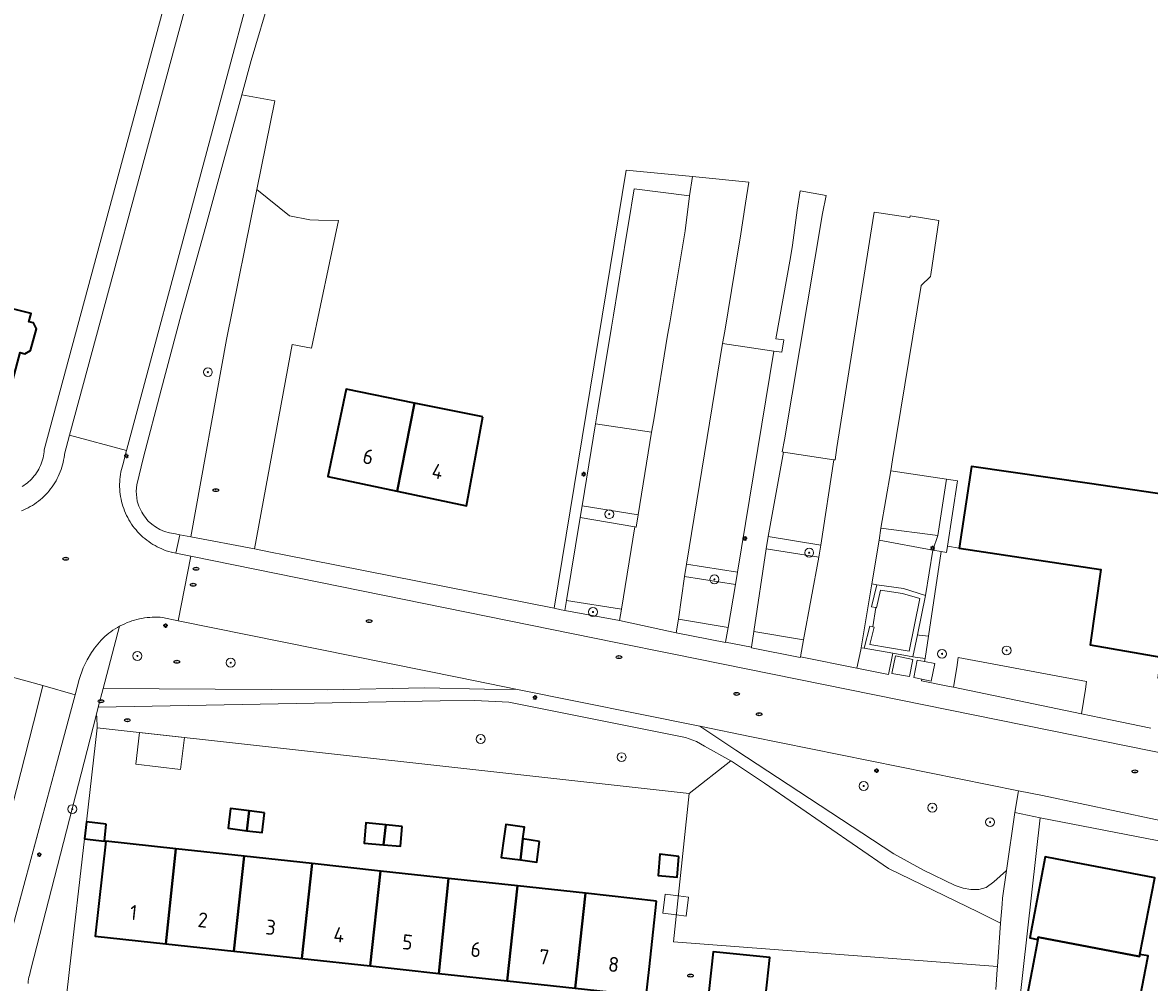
# Model space of a CAD drawing. Header units: metres. Extents: x 152610 to 160096, y 456114 to 462495.
# Tile 439 of 656: x 157599 to 157701, y 460627 to 460714. Entities that reach past the tile are written whole.
import ezdxf
from ezdxf.enums import TextEntityAlignment as Align

# ---------------------------------------------------------------- set-up
doc = ezdxf.new("R2010")
doc.units = ezdxf.units.M
doc.header["$LTSCALE"] = 0.5
doc.layers.get('0').update_dxf_attribs({"linetype": 'CONTINUOUS'})
for name, color, linetype, lineweight in [('B-PV-GR-BEPLANTING_CULTUUR_BODEMBEDEKKER-GV', 251, 'CONTINUOUS', 18), ('B-PV-GR-BEPLANTING_CULTUUR_BOSPLANTSOEN-GV', 251, 'CONTINUOUS', 18), ('B-PV-GR-BEPLANTING_CULTUUR_HEESTERS-GV', 251, 'CONTINUOUS', 18), ('B-PV-GR-BOOM-S', 251, 'CONTINUOUS', 25), ('B-PV-GR-HAAG-GV', 251, 'CONTINUOUS', 13), ('B-PV-IE-MEUBILAIR-S', 251, 'CONTINUOUS', 25), ('B-PV-IE-TERREINAFSCHEIDING_KUNSTMATIG_MUUR-GV', 251, 'CONTINUOUS', 18), ('B-PV-OG-BEBOUWING-GV', 6, 'CONTINUOUS', 35), ('B-PV-OG-BEBOUWING-T18', 1, 'CONTINUOUS', 18), ('B-PV-OG-BEBOUWING_OVERBOUWING-GV', 251, 'CONTINUOUS', 18), ('B-PV-OG-TERREIN_BEGROEID-GV', 251, 'CONTINUOUS', 18), ('B-PV-VH-GESLOTENVERHARDING-GV', 251, 'CONTINUOUS', 18), ('B-PV-VH-GESLOTENVERHARDING_ASFALT-GV', 251, 'CONTINUOUS', 18), ('B-PV-VH-GESLOTENVERHARDING_BETON-GV', 251, 'CONTINUOUS', 18), ('B-PV-VH-HALFVERHARDING_GRAVEL-GV', 251, 'CONTINUOUS', 18), ('B-PV-VH-ONVERHARD_ZAND-GV', 251, 'CONTINUOUS', 18), ('B-PV-VH-OPENVERHARDING_BETONSTRAATSTEEN-GV', 251, 'CONTINUOUS', 18), ('B-PV-VH-OPENVERHARDING_STRAATBAKSTEEN-GV', 251, 'CONTINUOUS', 18), ('B-PV-VH-OPENVERHARDING_TEGEL-GV', 251, 'CONTINUOUS', 18)]:
    doc.layers.add(name, color=color, linetype=linetype, lineweight=lineweight)
doc.styles.add('NLCS-ISO', font='NLCS-ISO.ttf')
doc.styles.add('NLCS-ISO-M750-T18', font='NLCS-ISO.ttf', dxfattribs={"height": 1.35})

# ---------------------------------------------------------------- blocks, each defined once
blk = doc.blocks.new('SIE-MEUBILAIR_PAAL_LICHTMAST-SO')
for points in [[(-0.62, 0), (-1, 0)], [(-0.71, 0.71), (-0.44, 0.44)], [(0, 1), (0, 0.62)], [(0.44, 0.44), (0.71, 0.71)], [(1, 0), (0.62, 0)], [(-0.71, -0.71), (-0.44, -0.44)], [(0, -0.62), (0, -1)], [(0.44, -0.44), (0.71, -0.71)]]:
    blk.add_lwpolyline(points)
blk.add_circle((0, 0), 0.5)
blk = doc.blocks.new('SIE-MEUBILAIR_PUT_RIOOLPUT-SO')
blk.add_ellipse((0, 0), major_axis=(1.25, 0), ratio=0.54)
at = {"style": 'NLCS-ISO'}
blk.add_text('ri', height=0.75, dxfattribs=at).set_placement((-0.04, 0.07), align=Align.MIDDLE_CENTER)
blk = doc.blocks.new('SGR-BOOM_GBKN-SO')
at = {"linetype": 'ByBlock', "lineweight": 18}
h = blk.add_hatch(color=0, dxfattribs=at)
h.dxf.hatch_style = 1
edge = h.paths.add_edge_path()
edge.add_arc((0, 0), 0.25, 0, 360)
at = {"color": 0, "linetype": 'ByBlock', "lineweight": 18}
for radius in [2, 0.25]:
    blk.add_circle((0, 0), radius, dxfattribs=at)
at = {"color": 0, "linetype": 'ByBlock', "lineweight": 18, "style": 'NLCS-ISO'}
blk.add_attdef('SOORT', (2.5, 0), '', height=1.5, dxfattribs=at)

msp = doc.modelspace()

# ---------------------------------------------------------------- linework, layer by layer
at = {"layer": 'B-PV-GR-BEPLANTING_CULTUUR_BODEMBEDEKKER-GV', "flags": 128}
msp.add_lwpolyline([(157689.152, 460644.536), (157665.104, 460649.405), (157660.434, 460650.35), (157663.674, 460648.178), (157677.916, 460638.846), (157680.601, 460637.389), (157683.448, 460635.996), (157684.152, 460635.769), (157684.851, 460635.651), (157685.582, 460635.653), (157686.226, 460635.833), (157686.91, 460636.319), (157688.063, 460637.34), (157688.817, 460642.565)], close=True, dxfattribs=at)
at = {"layer": 'B-PV-GR-BEPLANTING_CULTUUR_BOSPLANTSOEN-GV', "flags": 128}
for points in [[(157627.91, 460695.897), (157626.108, 460695.95), (157625.328, 460695.957), (157623.488, 460696.332), (157620.556, 460698.7), (157617.812, 460685.183), (157614.6, 460667.405), (157620.345, 460666.315), (157623.718, 460684.749), (157625.466, 460684.397), (157627.076, 460692.097)], [(157663.229, 460647.237), (157659.487, 460644.293), (157658.076, 460630.938), (157687.247, 460628.696), (157687.538, 460632.615), (157685.537, 460633.591), (157677.424, 460637.543), (157666.273, 460645.211), (157663.305, 460647.202)]]:
    msp.add_lwpolyline(points, close=True, dxfattribs=at)
at = {"layer": 'B-PV-GR-BEPLANTING_CULTUUR_HEESTERS-GV', "flags": 128}
for points in [[(157694.834, 460651.473), (157695.169, 460653.674), (157695.277, 460654.389), (157683.723, 460656.544), (157683.577, 460655.654), (157683.282, 460653.862)], [(157606.154, 460650.194), (157659.487, 460644.293), (157663.229, 460647.237), (157660.866, 460648.566), (157660.146, 460648.98), (157659.155, 460649.334), (157643.249, 460652.502), (157640.185, 460652.678), (157637.042, 460652.649), (157606.259, 460652.08), (157606.06, 460651.319), (157606.144, 460651.217)]]:
    msp.add_lwpolyline(points, close=True, dxfattribs=at)
msp.add_lwpolyline([(157603.046, 460622.81), (157603.684, 460628.429), (157605.02, 460640.202), (157605.194, 460641.732), (157606.154, 460650.194), (157606.144, 460651.217), (157606.06, 460651.319), (157600.196, 460628.429), (157600.062, 460627.906), (157600.02, 460627.728), (157599.986, 460627.548), (157599.961, 460627.366), (157599.943, 460627.184)], dxfattribs=at)
at = {"layer": 'B-PV-GR-HAAG-GV', "flags": 128}
for points in [[(157659.788, 460699.867), (157653.798, 460700.459), (157647.311, 460660.977), (157647.31, 460660.97), (157647.948, 460660.844), (157648.296, 460660.78), (157648.436, 460661.666), (157649.664, 460669.14), (157649.837, 460670.189), (157651.053, 460677.588), (157651.233, 460678.681), (157652.484, 460686.295), (157652.664, 460687.391), (157653.845, 460694.579), (157654.021, 460695.65), (157654.535, 460698.775), (157659.5, 460698.135)], [(157682.187, 460666.087), (157681.433, 460666.222), (157680.77, 460662.137), (157680.041, 460658.573), (157680.188, 460658.555), (157681.032, 460658.455)], [(157653.377, 460660.888), (157648.436, 460661.666), (157648.296, 460660.78), (157653.202, 460659.884)], [(157662.99, 460659.256), (157658.508, 460659.997), (157658.326, 460658.774), (157662.745, 460657.879), (157662.753, 460657.922)], [(157669.769, 460658.138), (157665.322, 460658.893), (157665.091, 460657.459), (157665.083, 460657.411), (157669.49, 460656.54), (157669.498, 460656.587)]]:
    msp.add_lwpolyline(points, close=True, dxfattribs=at)
at = {"layer": 'B-PV-IE-TERREINAFSCHEIDING_KUNSTMATIG_MUUR-GV', "flags": 128}
msp.add_lwpolyline([(157676.379, 460663.079), (157675.909, 460661.114), (157676.309, 460661.036), (157676.37, 460661.024), (157676.731, 460662.599), (157678.686, 460662.298), (157680.272, 460661.858), (157679.306, 460657.106), (157675.759, 460657.722), (157676.151, 460659.266), (157676.02, 460659.302), (157675.746, 460659.377), (157675.231, 460657.379), (157677.815, 460656.93), (157679.643, 460656.613), (157680.041, 460658.573), (157680.77, 460662.137), (157678.799, 460662.764), (157676.383, 460663.095)], close=True, dxfattribs=at)
at = {"layer": 'B-PV-OG-BEBOUWING-GV', "flags": 128}
for points in [[(157581.506, 460694.667), (157581.128, 460691.702), (157590.796, 460689.349), (157589.309, 460684.062), (157598.583, 460681.645), (157599.241, 460684.011), (157599.643, 460683.897), (157600.162, 460684.204), (157600.706, 460686.161), (157600.418, 460686.686), (157600.014, 460686.795), (157600.215, 460687.517), (157593.754, 460689.143), (157593.605, 460688.83), (157591.643, 460689.367), (157592.279, 460691.854), (157583.317, 460694.194)], [(157634.752, 460679.466), (157628.599, 460680.712), (157626.94, 460672.849), (157633.181, 460671.527)], [(157640.905, 460678.219), (157634.752, 460679.466), (157633.181, 460671.527), (157639.421, 460670.206)], [(157695.528, 460672.204), (157684.9, 460673.746), (157683.806, 460666.388), (157696.566, 460664.469), (157695.606, 460657.685), (157701.955, 460656.575), (157701.716, 460654.723), (157716.529, 460652.504), (157716.53, 460652.512), (157717.641, 460660.067), (157718.026, 460662.686), (157719.131, 460670.195), (157719.174, 460670.489), (157710.008, 460671.781), (157709.961, 460671.318), (157706.162, 460671.829), (157704.676, 460672.029), (157704.524, 460670.899)], [(157619.843, 460642.728), (157618.185, 460642.94), (157617.957, 460641.155), (157619.65, 460640.938)], [(157621.24, 460642.55), (157619.843, 460642.728), (157619.65, 460640.938), (157621.012, 460640.764)], [(157606.982, 460641.529), (157605.194, 460641.732), (157605.02, 460640.202), (157606.809, 460639.999)], [(157632.148, 460641.469), (157630.348, 460641.65), (157630.208, 460639.811), (157631.951, 460639.662)], [(157633.639, 460641.319), (157632.148, 460641.469), (157631.951, 460639.662), (157633.498, 460639.529)], [(157644.496, 460640.191), (157644.648, 460641.253), (157642.963, 460641.495), (157642.811, 460640.433), (157642.558, 460638.53), (157644.287, 460638.302)], [(157613.258, 460639.306), (157606.957, 460639.991), (157605.989, 460631.43), (157612.341, 460630.742)], [(157646.002, 460639.975), (157644.496, 460640.191), (157644.287, 460638.302), (157645.749, 460638.11)], [(157619.401, 460638.638), (157613.258, 460639.306), (157612.341, 460630.742), (157618.477, 460630.078)], [(157625.518, 460637.973), (157619.401, 460638.638), (157618.477, 460630.078), (157624.591, 460629.417)], [(157658.563, 460638.607), (157656.848, 460638.808), (157656.697, 460636.907), (157658.399, 460636.742)], [(157693.562, 460638.197), (157691.551, 460638.582), (157690.152, 460631.282), (157690.888, 460631.141), (157690.929, 460631.356), (157700.051, 460629.596), (157700.089, 460629.791), (157701.423, 460636.693), (157699.376, 460637.085)], [(157631.694, 460637.301), (157625.518, 460637.973), (157624.591, 460629.417), (157630.763, 460628.749)], [(157637.809, 460636.636), (157631.694, 460637.301), (157630.763, 460628.749), (157633.716, 460628.429), (157636.925, 460628.082)], [(157644.028, 460635.96), (157637.809, 460636.636), (157636.925, 460628.082), (157643.084, 460627.415)], [(157650.14, 460635.295), (157644.028, 460635.96), (157643.084, 460627.415), (157649.212, 460626.751)], [(157656.539, 460634.599), (157650.14, 460635.295), (157649.212, 460626.751), (157655.617, 460626.058), (157655.873, 460628.429)], [(157700.051, 460629.596), (157690.929, 460631.356), (157690.888, 460631.141), (157690.368, 460628.429), (157689.74, 460625.15), (157699.601, 460623.26), (157700.591, 460628.429), (157700.829, 460629.67), (157700.089, 460629.791)], [(157666.363, 460625.917), (157666.739, 460629.504), (157661.645, 460630.038), (157661.269, 460626.45)]]:
    msp.add_lwpolyline(points, close=True, dxfattribs=at)
at = {"layer": 'B-PV-OG-BEBOUWING_OVERBOUWING-GV', "flags": 128}
for points in [[(157614.019, 460649.324), (157609.977, 460649.771), (157609.641, 460646.929), (157613.679, 460646.451)], [(157658.512, 460635.064), (157657.316, 460635.208), (157657.111, 460633.5), (157658.331, 460633.353), (157659.224, 460633.247), (157659.428, 460634.955)]]:
    msp.add_lwpolyline(points, close=True, dxfattribs=at)
at = {"layer": 'B-PV-OG-TERREIN_BEGROEID-GV', "flags": 128}
for points in [[(157620.556, 460698.7), (157622.176, 460706.681), (157619.185, 460707.216), (157617.574, 460701.344), (157615.962, 460695.388), (157613.72, 460687.441), (157611.92, 460680.647), (157610.327, 460674.581), (157609.75, 460672.097), (157609.674, 460671.517), (157609.754, 460670.634), (157609.783, 460670.539), (157609.848, 460670.353), (157609.921, 460670.169), (157610.001, 460669.989), (157610.089, 460669.812), (157610.183, 460669.638), (157610.285, 460669.469), (157610.393, 460669.304), (157610.508, 460669.143), (157610.63, 460668.987), (157610.757, 460668.836), (157611.09, 460668.541), (157611.428, 460668.303), (157611.805, 460668.075), (157612.221, 460667.886), (157612.677, 460667.786), (157613.212, 460667.677), (157613.619, 460667.595), (157614.6, 460667.405), (157617.812, 460685.183)], [(157611.591, 460660.171), (157611.358, 460660.173), (157611.125, 460660.168), (157610.892, 460660.154), (157610.66, 460660.133), (157610.429, 460660.103), (157610.199, 460660.066), (157609.97, 460660.021), (157609.743, 460659.968), (157609.518, 460659.907), (157609.295, 460659.839), (157609.075, 460659.762), (157608.858, 460659.679), (157608.643, 460659.588), (157608.432, 460659.489), (157608.224, 460659.384), (157608.183, 460659.362), (157606.698, 460653.762), (157626.884, 460653.637), (157635.689, 460653.819), (157641.037, 460653.698), (157644.019, 460653.671), (157638.74, 460654.739), (157613.469, 460659.856), (157612.056, 460660.142), (157611.824, 460660.161)], [(157681.032, 460658.455), (157680.188, 460658.555), (157680.041, 460658.573), (157679.643, 460656.613), (157680.729, 460656.449)]]:
    msp.add_lwpolyline(points, close=True, dxfattribs=at)
at = {"layer": 'B-PV-VH-GESLOTENVERHARDING-GV', "flags": 128}
for points in [[(157678.076, 460656.681), (157677.744, 460655.112), (157679.337, 460654.832), (157679.63, 460656.366)], [(157681.611, 460655.996), (157680.687, 460656.174), (157680.019, 460656.303), (157679.713, 460654.731), (157680.445, 460654.574), (157681.288, 460654.393)]]:
    msp.add_lwpolyline(points, close=True, dxfattribs=at)
at = {"layer": 'B-PV-VH-GESLOTENVERHARDING_ASFALT-GV', "flags": 128}
for points in [[(157591.888, 460617.335), (157600.81, 460652.193), (157601.273, 460654.003), (157598.526, 460654.78)], [(157598.084, 460630.521), (157604.173, 460653.183), (157601.273, 460654.003), (157600.81, 460652.193), (157591.888, 460617.335)]]:
    msp.add_lwpolyline(points, dxfattribs=at)
at = {"layer": 'B-PV-VH-GESLOTENVERHARDING_BETON-GV', "flags": 128}
msp.add_lwpolyline([(157676.37, 460661.024), (157676.309, 460661.036), (157676.02, 460659.302), (157676.151, 460659.266), (157675.759, 460657.722), (157679.306, 460657.106), (157680.272, 460661.858), (157678.686, 460662.298), (157676.731, 460662.599)], close=True, dxfattribs=at)
at = {"layer": 'B-PV-VH-HALFVERHARDING_GRAVEL-GV', "flags": 128}
msp.add_lwpolyline([(157644.019, 460653.671), (157641.037, 460653.698), (157635.689, 460653.819), (157626.884, 460653.637), (157606.698, 460653.762), (157606.259, 460652.08), (157637.042, 460652.649), (157640.185, 460652.678), (157643.249, 460652.502), (157659.155, 460649.334), (157660.146, 460648.98), (157660.866, 460648.566), (157663.229, 460647.237), (157663.305, 460647.202), (157666.273, 460645.211), (157677.424, 460637.543), (157685.537, 460633.591), (157687.538, 460632.615), (157687.663, 460634.307), (157687.704, 460634.857), (157688.063, 460637.34), (157686.91, 460636.319), (157686.226, 460635.833), (157685.582, 460635.653), (157684.851, 460635.651), (157684.152, 460635.769), (157683.448, 460635.996), (157680.601, 460637.389), (157677.916, 460638.846), (157663.674, 460648.178), (157660.434, 460650.35)], close=True, dxfattribs=at)
at = {"layer": 'B-PV-VH-ONVERHARD_ZAND-GV', "flags": 128}
for points in [[(157659.788, 460699.867), (157653.798, 460700.459), (157647.311, 460660.977), (157647.31, 460660.97), (157647.948, 460660.844), (157648.296, 460660.78), (157648.436, 460661.666), (157649.664, 460669.14), (157649.837, 460670.189), (157651.053, 460677.588), (157651.233, 460678.681), (157652.484, 460686.295), (157652.664, 460687.391), (157653.845, 460694.579), (157654.021, 460695.65), (157654.535, 460698.775), (157659.5, 460698.135)], [(157682.187, 460666.087), (157681.433, 460666.222), (157680.77, 460662.137), (157680.041, 460658.573), (157680.188, 460658.555), (157681.032, 460658.455)], [(157653.377, 460660.888), (157648.436, 460661.666), (157648.296, 460660.78), (157653.202, 460659.884)], [(157662.99, 460659.256), (157658.508, 460659.997), (157658.326, 460658.774), (157662.745, 460657.879), (157662.753, 460657.922)], [(157669.769, 460658.138), (157665.322, 460658.893), (157665.091, 460657.459), (157665.083, 460657.411), (157669.49, 460656.54), (157669.498, 460656.587)]]:
    msp.add_lwpolyline(points, close=True, dxfattribs=at)
at = {"layer": 'B-PV-VH-OPENVERHARDING_BETONSTRAATSTEEN-GV', "flags": 128}
for points in [[(157664.869, 460699.365), (157659.788, 460699.867), (157659.5, 460698.135), (157659.127, 460694.965), (157658.942, 460693.885), (157657.749, 460686.685), (157657.528, 460685.588), (157656.297, 460677.959), (157656.095, 460676.841), (157654.903, 460669.407), (157654.699, 460668.282), (157654.6, 460668.299), (157653.377, 460660.888), (157653.202, 460659.884), (157658.326, 460658.774), (157658.508, 460659.997), (157659.05, 460663.85), (157659.248, 460664.953), (157662.487, 460684.843), (157662.701, 460685.935), (157663.893, 460693.253), (157664.079, 460694.326), (157664.57, 460697.473)], [(157676.77, 460696.574), (157676.132, 460696.675), (157676.027, 460695.909), (157676.011, 460695.911), (157672.776, 460675.461), (157672.641, 460674.335), (157672.507, 460674.356), (157671.333, 460666.659), (157671.15, 460665.578), (157669.769, 460658.138), (157669.498, 460656.587), (157674.584, 460655.564), (157674.588, 460655.582), (157674.944, 460657.225), (157674.977, 460657.421), (157675.933, 460663.172), (157676.589, 460667.118), (157676.76, 460668.196), (157677.633, 460673.359), (157677.796, 460674.346), (157680.385, 460690.051), (157681.234, 460690.86), (157681.261, 460691.04), (157681.984, 460695.92), (157679.383, 460696.329), (157679.361, 460696.165)], [(157667.107, 460684.149), (157662.487, 460684.843), (157659.248, 460664.953), (157663.823, 460664.216)], [(157656.095, 460676.841), (157651.053, 460677.588), (157649.837, 460670.189), (157654.903, 460669.407)], [(157672.507, 460674.356), (157667.99, 460675.051), (157666.613, 460667.436), (157671.333, 460666.659)], [(157682.674, 460672.609), (157677.633, 460673.359), (157676.76, 460668.196), (157681.877, 460667.533)], [(157654.6, 460668.299), (157649.664, 460669.14), (157648.436, 460661.666), (157653.377, 460660.888)], [(157681.433, 460666.222), (157676.589, 460667.118), (157675.933, 460663.172), (157676.379, 460663.079), (157676.383, 460663.095), (157678.799, 460662.764), (157680.77, 460662.137)], [(157671.15, 460665.578), (157666.424, 460666.335), (157665.322, 460658.893), (157669.769, 460658.138)], [(157652.885, 460657.901), (157614.587, 460665.672), (157613.469, 460659.856), (157638.74, 460654.739), (157644.019, 460653.671), (157660.434, 460650.35), (157665.104, 460649.405), (157689.152, 460644.536), (157691.319, 460644.097), (157704.874, 460641.238), (157713.872, 460639.404), (157720.208, 460638.119), (157721.339, 460644.025), (157714.704, 460645.357), (157657.959, 460656.872)], [(157663.656, 460663.106), (157659.05, 460663.85), (157658.508, 460659.997), (157662.99, 460659.256)], [(157676.309, 460661.036), (157675.909, 460661.114), (157676.379, 460663.079), (157675.933, 460663.172), (157674.977, 460657.421), (157675.231, 460657.379), (157675.746, 460659.377), (157676.02, 460659.302)]]:
    msp.add_lwpolyline(points, close=True, dxfattribs=at)
for points in [[(157598.526, 460654.78), (157601.273, 460654.003), (157604.173, 460653.183), (157604.541, 460654.554), (157604.908, 460655.622), (157605.268, 460656.336), (157605.665, 460656.997), (157605.791, 460657.192), (157605.925, 460657.383), (157606.065, 460657.569), (157606.211, 460657.75), (157606.364, 460657.926), (157606.522, 460658.097), (157606.686, 460658.262), (157606.856, 460658.421), (157607.031, 460658.575), (157607.212, 460658.722), (157607.397, 460658.863), (157607.587, 460658.998), (157607.781, 460659.126), (157607.98, 460659.248), (157608.183, 460659.362), (157608.224, 460659.384), (157608.432, 460659.489), (157608.643, 460659.588), (157608.858, 460659.679), (157609.075, 460659.762), (157609.295, 460659.839), (157609.518, 460659.907), (157609.743, 460659.968), (157609.97, 460660.021), (157610.199, 460660.066), (157610.429, 460660.103), (157610.66, 460660.133), (157610.892, 460660.154), (157611.125, 460660.168), (157611.358, 460660.173), (157611.591, 460660.171), (157611.824, 460660.161), (157612.056, 460660.142), (157613.469, 460659.856), (157614.587, 460665.672), (157613.259, 460665.942), (157612.859, 460666.023), (157612.818, 460666.034), (157612.603, 460666.095), (157612.391, 460666.164), (157612.181, 460666.24), (157611.974, 460666.324), (157611.77, 460666.415), (157611.57, 460666.513), (157611.373, 460666.619), (157611.181, 460666.731), (157610.992, 460666.85), (157610.808, 460666.977), (157610.628, 460667.109), (157610.453, 460667.248), (157610.283, 460667.393), (157610.119, 460667.544), (157609.96, 460667.701), (157609.807, 460667.863), (157609.66, 460668.031), (157609.519, 460668.204), (157609.384, 460668.382), (157609.255, 460668.565), (157609.134, 460668.752), (157609.019, 460668.943), (157608.911, 460669.138), (157608.81, 460669.337), (157608.716, 460669.54), (157608.63, 460669.746), (157608.551, 460669.955), (157608.479, 460670.166), (157608.415, 460670.38), (157608.359, 460670.596), (157608.311, 460670.814), (157608.27, 460671.034), (157608.237, 460671.255), (157608.213, 460671.476), (157608.196, 460671.699), (157608.187, 460671.922), (157608.186, 460672.145), (157608.194, 460672.368), (157608.209, 460672.591), (157608.232, 460672.813), (157608.263, 460673.034), (157608.302, 460673.254), (157608.349, 460673.472), (157608.404, 460673.689), (157608.466, 460673.903), (157608.81, 460675.186), (157603.676, 460676.563), (157603.218, 460674.871), (157603.207, 460674.771), (157603.178, 460674.551), (157603.14, 460674.332), (157603.095, 460674.115), (157603.042, 460673.899), (157602.981, 460673.686), (157602.913, 460673.475), (157602.836, 460673.266), (157602.753, 460673.06), (157602.662, 460672.858), (157602.564, 460672.659), (157602.459, 460672.463), (157602.346, 460672.271), (157602.227, 460672.084), (157602.102, 460671.901), (157601.97, 460671.723), (157601.831, 460671.549), (157601.686, 460671.381), (157601.536, 460671.218), (157601.379, 460671.06), (157601.217, 460670.909), (157601.05, 460670.763), (157600.877, 460670.623), (157600.7, 460670.49), (157600.517, 460670.363), (157600.331, 460670.243), (157600.14, 460670.129), (157599.945, 460670.023), (157599.747, 460669.923), (157599.545, 460669.831), (157599.34, 460669.746)], [(157701.955, 460656.575), (157695.606, 460657.685), (157696.566, 460664.469), (157683.806, 460666.388), (157682.738, 460666.569), (157682.649, 460666.005), (157682.187, 460666.087), (157681.032, 460658.455), (157680.729, 460656.449), (157680.709, 460656.317), (157680.687, 460656.174), (157681.611, 460655.996), (157681.288, 460654.393), (157680.445, 460654.574), (157680.422, 460654.424), (157682.928, 460653.935), (157683.282, 460653.862), (157683.577, 460655.654), (157683.723, 460656.544), (157695.277, 460654.389), (157695.169, 460653.674), (157694.834, 460651.473), (157697.446, 460650.933), (157701.054, 460650.187)]]:
    msp.add_lwpolyline(points, dxfattribs=at)
at = {"layer": 'B-PV-VH-OPENVERHARDING_STRAATBAKSTEEN-GV', "flags": 128}
for points in [[(157603.676, 460676.563), (157608.81, 460675.186), (157628.89, 460750), (157634.701, 460771.102), (157632.489, 460771.507), (157629.513, 460772.051), (157623.557, 460749.999)], [(157683.662, 460672.454), (157682.674, 460672.609), (157681.877, 460667.533), (157681.433, 460666.222), (157682.187, 460666.087), (157682.649, 460666.005), (157682.738, 460666.569)], [(157654.903, 460669.407), (157649.837, 460670.189), (157649.664, 460669.14), (157654.6, 460668.299), (157654.699, 460668.282)], [(157676.76, 460668.196), (157676.589, 460667.118), (157681.433, 460666.222), (157681.877, 460667.533)], [(157671.333, 460666.659), (157666.613, 460667.436), (157666.424, 460666.335), (157671.15, 460665.578)], [(157663.823, 460664.216), (157659.248, 460664.953), (157659.05, 460663.85), (157663.656, 460663.106)], [(157677.815, 460656.93), (157675.231, 460657.379), (157674.977, 460657.421), (157674.944, 460657.225), (157674.588, 460655.582), (157674.584, 460655.564), (157676.086, 460655.271), (157677.43, 460655.008)]]:
    msp.add_lwpolyline(points, close=True, dxfattribs=at)
at = {"layer": 'B-PV-VH-OPENVERHARDING_TEGEL-GV', "flags": 128}
for points in [[(157599.34, 460669.746), (157599.545, 460669.831), (157599.747, 460669.923), (157599.945, 460670.023), (157600.14, 460670.129), (157600.331, 460670.243), (157600.517, 460670.363), (157600.7, 460670.49), (157600.877, 460670.623), (157601.05, 460670.763), (157601.217, 460670.909), (157601.379, 460671.06), (157601.536, 460671.218), (157601.686, 460671.381), (157601.831, 460671.549), (157601.97, 460671.723), (157602.102, 460671.901), (157602.227, 460672.084), (157602.346, 460672.271), (157602.459, 460672.463), (157602.564, 460672.659), (157602.662, 460672.858), (157602.753, 460673.06), (157602.836, 460673.266), (157602.913, 460673.475), (157602.981, 460673.686), (157603.042, 460673.899), (157603.095, 460674.115), (157603.14, 460674.332), (157603.178, 460674.551), (157603.207, 460674.771), (157603.218, 460674.871), (157603.676, 460676.563), (157623.557, 460749.999)], [(157621.576, 460749.999), (157601.397, 460675.239), (157601.382, 460675.058), (157601.359, 460674.877), (157601.328, 460674.697), (157601.289, 460674.519), (157601.243, 460674.343), (157601.189, 460674.169), (157601.127, 460673.997), (157601.058, 460673.829), (157600.981, 460673.663), (157600.897, 460673.501), (157600.806, 460673.343), (157600.709, 460673.189), (157600.604, 460673.04), (157600.494, 460672.895), (157600.377, 460672.755), (157600.254, 460672.621), (157600.125, 460672.492), (157599.99, 460672.369), (157599.851, 460672.251), (157599.706, 460672.141), (157599.557, 460672.036), (157599.403, 460671.938)], [(157628.89, 460750), (157608.81, 460675.186), (157608.466, 460673.903), (157608.404, 460673.689), (157608.349, 460673.472), (157608.302, 460673.254), (157608.263, 460673.034), (157608.232, 460672.813), (157608.209, 460672.591), (157608.194, 460672.368), (157608.186, 460672.145), (157608.187, 460671.922), (157608.196, 460671.699), (157608.213, 460671.476), (157608.237, 460671.255), (157608.27, 460671.034), (157608.311, 460670.814), (157608.359, 460670.596), (157608.415, 460670.38), (157608.479, 460670.166), (157608.551, 460669.955), (157608.63, 460669.746), (157608.716, 460669.54), (157608.81, 460669.337), (157608.911, 460669.138), (157609.019, 460668.943), (157609.134, 460668.752), (157609.255, 460668.565), (157609.384, 460668.382), (157609.519, 460668.204), (157609.66, 460668.031), (157609.807, 460667.863), (157609.96, 460667.701), (157610.119, 460667.544), (157610.283, 460667.393), (157610.453, 460667.248), (157610.628, 460667.109), (157610.808, 460666.977), (157610.992, 460666.85), (157611.181, 460666.731), (157611.373, 460666.619), (157611.57, 460666.513), (157611.77, 460666.415), (157611.974, 460666.324), (157612.181, 460666.24), (157612.391, 460666.164), (157612.603, 460666.095), (157612.818, 460666.034), (157612.859, 460666.023), (157613.259, 460665.942), (157613.619, 460667.595), (157613.212, 460667.677), (157612.677, 460667.786), (157612.221, 460667.886), (157611.805, 460668.075), (157611.428, 460668.303), (157611.09, 460668.541), (157610.757, 460668.836), (157610.63, 460668.987), (157610.508, 460669.143), (157610.393, 460669.304), (157610.285, 460669.469), (157610.183, 460669.638), (157610.089, 460669.812), (157610.001, 460669.989), (157609.921, 460670.169), (157609.848, 460670.353), (157609.783, 460670.539), (157609.754, 460670.634), (157609.674, 460671.517), (157609.75, 460672.097), (157610.327, 460674.581), (157611.92, 460680.647), (157613.72, 460687.441), (157615.962, 460695.388), (157617.574, 460701.344), (157619.185, 460707.216), (157620.035, 460710.31), (157621.797, 460716.297)], [(157701.054, 460650.187), (157697.446, 460650.933), (157694.834, 460651.473), (157683.282, 460653.862), (157682.928, 460653.935), (157680.422, 460654.424), (157680.445, 460654.574), (157679.713, 460654.731), (157680.019, 460656.303), (157680.687, 460656.174), (157680.709, 460656.317), (157680.729, 460656.449), (157679.643, 460656.613), (157677.815, 460656.93), (157677.43, 460655.008), (157676.086, 460655.271), (157674.584, 460655.564), (157669.498, 460656.587), (157669.49, 460656.54), (157665.083, 460657.411), (157665.091, 460657.459), (157662.753, 460657.922), (157662.745, 460657.879), (157658.326, 460658.774), (157653.202, 460659.884), (157648.296, 460660.78), (157647.948, 460660.844), (157647.31, 460660.97), (157622.865, 460665.809), (157621.929, 460665.994), (157620.345, 460666.315), (157614.6, 460667.405), (157613.619, 460667.595), (157613.259, 460665.942), (157614.587, 460665.672), (157652.885, 460657.901), (157657.959, 460656.872), (157714.704, 460645.357)], [(157599.943, 460627.184), (157599.961, 460627.366), (157599.986, 460627.548), (157600.02, 460627.728), (157600.062, 460627.906), (157600.196, 460628.429), (157606.06, 460651.319), (157606.259, 460652.08), (157606.698, 460653.762), (157608.183, 460659.362), (157607.98, 460659.248), (157607.781, 460659.126), (157607.587, 460658.998), (157607.397, 460658.863), (157607.212, 460658.722), (157607.031, 460658.575), (157606.856, 460658.421), (157606.686, 460658.262), (157606.522, 460658.097), (157606.364, 460657.926), (157606.211, 460657.75), (157606.065, 460657.569), (157605.925, 460657.383), (157605.791, 460657.192), (157605.665, 460656.997), (157605.268, 460656.336), (157604.908, 460655.622), (157604.541, 460654.554), (157604.173, 460653.183), (157598.084, 460630.521)], [(157688.837, 460621.969), (157689.562, 460628.429), (157691.094, 460642.089), (157688.817, 460642.565), (157688.063, 460637.34), (157687.704, 460634.857), (157687.663, 460634.307), (157687.538, 460632.615), (157687.247, 460628.696), (157687.227, 460628.429), (157687.094, 460626.635)]]:
    msp.add_lwpolyline(points, dxfattribs=at)
for points in [[(157671.81, 460698.155), (157669.49, 460698.573), (157669.201, 460696.84), (157668.792, 460693.678), (157668.617, 460692.564), (157667.296, 460685.251), (157668.004, 460685.145), (157667.829, 460684.04), (157667.107, 460684.149), (157663.823, 460664.216), (157663.656, 460663.106), (157662.99, 460659.256), (157662.753, 460657.922), (157665.091, 460657.459), (157665.322, 460658.893), (157666.424, 460666.335), (157666.613, 460667.436), (157667.99, 460675.051), (157667.855, 460675.072), (157668.068, 460676.161), (157671.491, 460696.527)], [(157678.076, 460656.681), (157679.63, 460656.366), (157679.337, 460654.832), (157677.744, 460655.112)], [(157691.319, 460644.097), (157689.152, 460644.536), (157688.817, 460642.565), (157691.094, 460642.089), (157714.966, 460637.464), (157728.396, 460634.666), (157728.713, 460636.396), (157727.863, 460636.568), (157720.208, 460638.119), (157713.872, 460639.404), (157704.874, 460641.238)]]:
    msp.add_lwpolyline(points, close=True, dxfattribs=at)

# ---------------------------------------------------------------- block references
at = {"layer": 'B-PV-GR-BOOM-S', "xscale": 0.2, "yscale": 0.2, "zscale": 0.2}
for p in [(157616.134, 460682.244), (157652.287, 460669.448), (157670.296, 460665.98), (157661.759, 460663.579), (157650.82, 460660.644), (157609.787, 460656.677), (157682.257, 460656.87), (157688.072, 460657.176), (157618.19, 460656.069), (157640.702, 460649.192), (157653.394, 460647.565), (157675.197, 460644.961), (157603.925, 460642.88), (157681.38, 460643.009), (157686.587, 460641.707)]:
    msp.add_blockref('SGR-BOOM_GBKN-SO', p, dxfattribs=at)
at = {"layer": 'B-PV-IE-MEUBILAIR-S', "xscale": 0.2, "yscale": 0.2, "zscale": 0.2}
for name, p in [('SIE-MEUBILAIR_PAAL_LICHTMAST-SO', (157608.795, 460674.694)), ('SIE-MEUBILAIR_PAAL_LICHTMAST-SO', (157649.977, 460673.052)), ('SIE-MEUBILAIR_PUT_RIOOLPUT-SO', (157616.852, 460671.615)), ('SIE-MEUBILAIR_PAAL_LICHTMAST-SO', (157664.495, 460667.262)), ('SIE-MEUBILAIR_PAAL_LICHTMAST-SO', (157681.406, 460666.399)), ('SIE-MEUBILAIR_PUT_RIOOLPUT-SO', (157603.332, 460665.434)), ('SIE-MEUBILAIR_PUT_RIOOLPUT-SO', (157615.071, 460664.531)), ('SIE-MEUBILAIR_PUT_RIOOLPUT-SO', (157614.813, 460663.096)), ('SIE-MEUBILAIR_PUT_RIOOLPUT-SO', (157630.664, 460659.822)), ('SIE-MEUBILAIR_PAAL_LICHTMAST-SO', (157612.32, 460659.415)), ('SIE-MEUBILAIR_PUT_RIOOLPUT-SO', (157613.341, 460656.153)), ('SIE-MEUBILAIR_PUT_RIOOLPUT-SO', (157653.157, 460656.576)), ('SIE-MEUBILAIR_PUT_RIOOLPUT-SO', (157606.503, 460652.6)), ('SIE-MEUBILAIR_PAAL_LICHTMAST-SO', (157645.595, 460652.936)), ('SIE-MEUBILAIR_PUT_RIOOLPUT-SO', (157663.753, 460653.259)), ('SIE-MEUBILAIR_PUT_RIOOLPUT-SO', (157608.885, 460650.889)), ('SIE-MEUBILAIR_PUT_RIOOLPUT-SO', (157665.789, 460651.427)), ('SIE-MEUBILAIR_PAAL_LICHTMAST-SO', (157676.36, 460646.343)), ('SIE-MEUBILAIR_PUT_RIOOLPUT-SO', (157699.619, 460646.278)), ('SIE-MEUBILAIR_PAAL_LICHTMAST-SO', (157600.947, 460638.78)), ('SIE-MEUBILAIR_PUT_RIOOLPUT-SO', (157659.602, 460627.881))]:
    msp.add_blockref(name, p, dxfattribs=at)

# ---------------------------------------------------------------- texts
at = {"layer": 'B-PV-OG-BEBOUWING-T18', "style": 'NLCS-ISO-M750-T18'}
for s, rotation, p in [('6', 348, (157630.579, 460674.634)), ('4', 348, (157636.819, 460673.312)), ('1', 353.8, (157609.434, 460633.571)), ('2', 353.8, (157615.678, 460632.895)), ('3', 353.8, (157621.803, 460632.233)), ('4', 353.8, (157627.946, 460631.568)), ('5', 353.8, (157634.113, 460630.901)), ('6', 353.8, (157640.274, 460630.234)), ('7', 353.8, (157646.417, 460629.568)), ('8', 353.8, (157652.683, 460628.89))]:
    msp.add_text(s, height=1.35, rotation=rotation, dxfattribs=at).set_placement(p, align=Align.MIDDLE)

doc.saveas('drawing.dxf')
